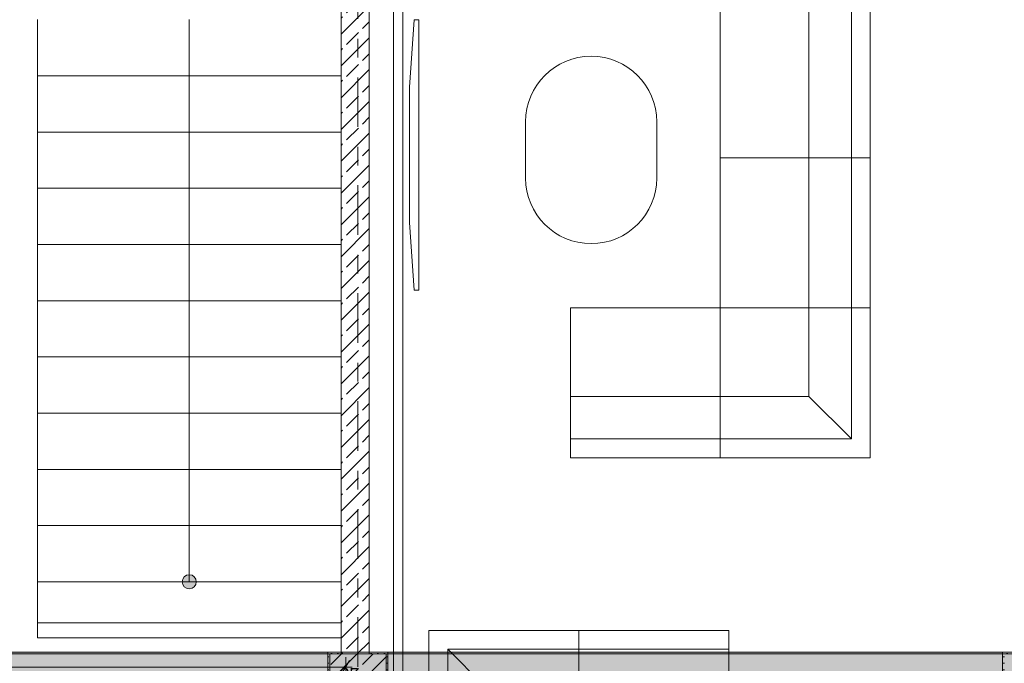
# Model space of a CAD drawing. Header units: metres. Extents: x -3.6 to 84.5, y -11 to 16.8.
# Tile 271 of 656: x 49.1 to 54.4, y 8.4 to 11.9. Entities that reach past the tile are written whole.
import ezdxf

# ---------------------------------------------------------------- set-up
doc = ezdxf.new("R2010")
doc.units = ezdxf.units.M
doc.header["$MEASUREMENT"] = 0
doc.linetypes.add('Strichlinie doppelt', pattern=[0.546806, 0.264583, -0.105833, 0.070556, -0.105833])
doc.linetypes.add('Wipeout_Contour', pattern=[1, 0, -1])
for name, color, linetype in [('154 - Bemaßung_ Beschriftung.Ausbau - Deckenspiegel', 7, 'Continuous'), ('302 - Elemente.Schraffur', 7, 'Continuous'), ('451 - Universal.Achsen Raster', 7, 'Continuous'), ('605 - Struktur.Wand Innen', 7, 'Continuous'), ('607 - Struktur.Stütze', 7, 'Continuous'), ('608 - Struktur.Träger', 7, 'Continuous'), ('610 - Struktur.Treppe_ Rampe', 7, 'Continuous'), ('701 - Einrichtung.Möbel', 7, 'Continuous')]:
    doc.layers.add(name, color=color, linetype=linetype)
doc.styles.add('ERSTELLTER_STIL_2', font='txt')
doc.dimstyles.new('ERSTELLTER_STIL__3', dxfattribs={"dimtxt": 0.1, "dimasz": 0.0532, "dimexe": 0.18, "dimexo": 0.0625, "dimgap": 0, "dimtad": 1, "dimtih": 1, "dimtoh": 1, "dimzin": 0, "dimdsep": 46, "dimtxsty": 'ERSTELLTER_STIL_2', "dimblk": 'ARROWHEAD_2', "dimblk1": 'ARROWHEAD_2', "dimblk2": 'ARROWHEAD_2', "dimcen": 0.09, "dimse1": 1, "dimse2": 1, "dimclrd": 7, "dimclre": 7, "dimclrt": 7, "dimazin": 0, "dimtfac": 1, "dimtdec": 4, "dimtmove": 0, "dimatfit": 3, "dimfxl": 1, "dimtolj": 1, "dimtzin": 0, "dimarcsym": 0})
pattern_1 = [(45, (0, 0), (-0.08485281, 0.08485281), []), (45, (-0.04243, 0.04243), (-0.08485281, 0.08485281), [0.09, -0.03])]
pattern_2 = [(45, (0, 0), (-0.01767767, 0.01767767), [0, -0.025])]

# ---------------------------------------------------------------- blocks, each defined once
blk = doc.blocks.new('*D299')
at = {"layer": '154 - Bemaßung_ Beschriftung.Ausbau - Deckenspiegel', "color": 7, "linetype": 'Continuous', "lineweight": 5}
for p, q in [((50.3525, 8.1475), (50.3525, 8.2525)), ((50.7725, 8.1475), (50.7725, 8.2525)), ((50.3727, 8.235), (50.3323, 8.165)), ((50.3525, 8.2), (50.7725, 8.2)), ((50.7927, 8.235), (50.7523, 8.165))]:
    blk.add_line(p, q, dxfattribs=at)
at = {"color": 254, "linetype": 'Wipeout_Contour', "lineweight": 0, "ltscale": 206.086136}
blk.add_wipeout([(50.7339, 8.2471), (50.9528, 8.2471), (50.9528, 8.39), (50.7339, 8.39)], dxfattribs=at).dxf.layer = '154 - Bemaßung_ Beschriftung.Ausbau - Deckenspiegel'
at = {"color": 254, "linetype": 'Wipeout_Contour', "lineweight": 0, "ltscale": 204.946305}
blk.add_wipeout([(50.4679, 8.2012), (50.6571, 8.2012), (50.6571, 8.3387), (50.4679, 8.3387)], dxfattribs=at).dxf.layer = '154 - Bemaßung_ Beschriftung.Ausbau - Deckenspiegel'
at = {"layer": '154 - Bemaßung_ Beschriftung.Ausbau - Deckenspiegel', "color": 7, "lineweight": 5, "char_height": 0.1, "attachment_point": 7, "style": 'ERSTELLTER_STIL_2'}
for s, insert in [('\\A1;{\\pql;\\fArial|b0|i0|c0|p38;9\\fArial|b0|i0|c0|p38;\\A1{\\H.66x;\\S25^  ;}}', (50.7553, 8.2669)), ('\\A1;{\\pql;\\fArial|b0|i0|c0|p38;42}', (50.4866, 8.22))]:
    blk.add_mtext(s, dxfattribs=dict(at, insert=insert))
blk = doc.blocks.new('ARROWHEAD_2')
at = {"color": 0, "linetype": 'Continuous', "lineweight": 0}
for p, q in [((0, 0), (-1, 0)), ((-0.378, -0.655), (0.378, 0.655))]:
    blk.add_line(p, q, dxfattribs=at)
blk = doc.blocks.new('*D327')
at = {"layer": '154 - Bemaßung_ Beschriftung.Ausbau - Deckenspiegel', "color": 7, "linetype": 'Continuous', "lineweight": 5}
for p, q in [((40.2202, 8.465), (40.1798, 8.395)), ((40.2, 8.3775), (40.2, 8.4825)), ((50.8448, 8.395), (50.8852, 8.465)), ((50.865, 8.3775), (50.865, 8.4825)), ((40.1658, 8.43), (40.2, 8.43)), ((40.2, 8.43), (50.865, 8.43)), ((50.865, 8.43), (50.8992, 8.43))]:
    blk.add_line(p, q, dxfattribs=at)
at = {"color": 254, "linetype": 'Wipeout_Contour', "lineweight": 0, "ltscale": 185.285175}
blk.add_wipeout([(45.3177, 8.4312), (45.7473, 8.4312), (45.7473, 8.5687), (45.3177, 8.5687)], dxfattribs=at).dxf.layer = '154 - Bemaßung_ Beschriftung.Ausbau - Deckenspiegel'
at = {"layer": '154 - Bemaßung_ Beschriftung.Ausbau - Deckenspiegel', "color": 7, "lineweight": 5, "insert": (45.3365, 8.4306), "char_height": 0.1, "attachment_point": 7, "style": 'ERSTELLTER_STIL_2'}
blk.add_mtext('\\A1;{\\pql;\\fArial|b0|i0|c0|p38;10,66\\fArial|b0|i0|c0|p38;\\A1{\\H.66x;\\S5^  ;}}', dxfattribs=at)

msp = doc.modelspace()

# ---------------------------------------------------------------- hatches: boundary and pattern name
at = {"layer": '607 - Struktur.Stütze', "linetype": 'Continuous', "lineweight": 0, "true_color": 0x000000}
h = msp.add_hatch(dxfattribs=at)
h.set_pattern_fill('Gips_0001', color=18, style=0, pattern_type=2)
h.set_pattern_definition(pattern_2)
h.paths.add_polyline_path([(54.37, 8.51), (54.37, 8.09), (54.69, 8.09), (54.69, 8.51)])
h.paths.add_polyline_path([(54.38, 8.1), (54.38, 8.5), (54.68, 8.5), (54.68, 8.1)], flags=0)
at = {"layer": '610 - Struktur.Treppe_ Rampe', "linetype": 'Continuous', "lineweight": 0, "true_color": 0x000000}
msp.add_hatch(color=18, dxfattribs=at).paths.add_polyline_path([(50.0675, 8.885, 1), (49.9925, 8.885, 1)])

# ---------------------------------------------------------------- linework, layer by layer
at = {"layer": '607 - Struktur.Stütze', "color": 7, "linetype": 'Continuous', "lineweight": 5, "flags": 128}
msp.add_lwpolyline([(54.37, 8.51), (54.37, 8.09), (54.69, 8.09), (54.69, 8.51)], close=True, dxfattribs=at)
at = {"layer": '608 - Struktur.Träger', "color": 7, "linetype": 'Continuous', "lineweight": 5}
msp.add_line((54.37, 8.51), (54.37, 8.5), dxfattribs=at)
at = {"layer": '608 - Struktur.Träger', "color": 7, "linetype": 'Continuous', "lineweight": 13}
msp.add_line((54.69, 8.5), (54.37, 8.5), dxfattribs=at)
at = {"layer": '610 - Struktur.Treppe_ Rampe', "color": 7, "linetype": 'Continuous', "lineweight": 18}
for p, q in [((49.22, 11.885), (49.22, 11.585)), ((50.03, 9.185), (50.03, 11.885)), ((49.22, 11.585), (49.22, 11.285)), ((49.22, 11.285), (49.22, 10.985)), ((49.22, 10.985), (49.22, 10.685)), ((49.22, 10.685), (49.22, 10.385)), ((49.22, 10.385), (49.22, 10.085)), ((49.22, 10.085), (49.22, 9.785)), ((49.22, 9.785), (49.22, 9.485)), ((49.22, 9.485), (49.22, 9.185)), ((49.22, 9.185), (49.22, 8.885)), ((50.03, 8.885), (50.03, 9.185))]:
    msp.add_line(p, q, dxfattribs=at)
at = {"layer": '610 - Struktur.Treppe_ Rampe', "color": 7, "linetype": 'Continuous', "lineweight": 13}
for p, q in [((49.22, 11.885), (49.22, 8.885)), ((49.22, 8.885), (49.22, 8.585))]:
    msp.add_line(p, q, dxfattribs=at)
at = {"layer": '610 - Struktur.Treppe_ Rampe', "color": 7, "linetype": 'Continuous', "lineweight": 18, "flags": 128}
msp.add_lwpolyline([(50.0675, 8.885, 1), (49.9925, 8.885, 1)], format="xyb", close=True, dxfattribs=at)
at = {"layer": '701 - Einrichtung.Möbel', "color": 252, "linetype": 'Continuous', "lineweight": 13, "true_color": 0x919191}
for p, q in [((52.8636, 11.1473), (52.8636, 11.9473)), ((53.3363, 11.1473), (53.3363, 11.9473)), ((53.5636, 11.9473), (53.5636, 11.1473)), ((53.6636, 11.9473), (53.6636, 11.1473)), ((52.5245, 11.0396), (52.5245, 11.3396)), ((53.6636, 11.1473), (52.8636, 11.1473)), ((52.8636, 11.1473), (53.6636, 11.1473)), ((52.8636, 10.3473), (52.8636, 11.1473)), ((53.3363, 10.3473), (53.3363, 11.1473)), ((53.5636, 11.1473), (53.5636, 10.3473)), ((53.6636, 11.1473), (53.6636, 10.3473)), ((52.0636, 10.3473), (52.0636, 9.5473)), ((52.8636, 10.3473), (52.0636, 10.3473)), ((52.8636, 10.3473), (53.6636, 10.3473)), ((52.8636, 9.5473), (52.8636, 10.3473)), ((53.6636, 10.3473), (52.8636, 10.3473)), ((52.8636, 9.5473), (52.8636, 10.3473)), ((53.3363, 9.8746), (53.3363, 10.3473)), ((53.5636, 9.6473), (53.5636, 10.3473)), ((53.6636, 10.3473), (53.6636, 9.5473)), ((52.8636, 9.8746), (52.0636, 9.8746)), ((52.8636, 9.8746), (53.3363, 9.8746)), ((53.3363, 9.8746), (53.5636, 9.6473)), ((52.0636, 9.6473), (52.8636, 9.6473)), ((52.8636, 9.6473), (53.5636, 9.6473)), ((52.0636, 9.5473), (52.8636, 9.5473)), ((53.6636, 9.5473), (52.8636, 9.5473)), ((51.3088, 7.8247), (51.3088, 8.6247)), ((51.3088, 8.6247), (52.1088, 8.6247)), ((52.1088, 8.6247), (52.1088, 7.8247)), ((52.9088, 8.6247), (52.1088, 8.6247)), ((52.1088, 8.6247), (52.1088, 7.8247)), ((52.9088, 7.8247), (52.9088, 8.6247)), ((52.1088, 8.5247), (51.4088, 8.5247)), ((51.4088, 8.5247), (51.4088, 7.8247)), ((51.6361, 8.2974), (51.4088, 8.5247)), ((52.9088, 8.5247), (52.1088, 8.5247))]:
    msp.add_line(p, q, dxfattribs=at)
msp.add_lwpolyline([(51.8245, 11.3396), (51.8245, 11.0396, 1), (52.5245, 11.0396), (52.5245, 11.3396, 1)], format="xyb", close=True, dxfattribs=at)
for centre, start, end in [((52.1745, 11.3396), 0, 180), ((52.1745, 11.0396), 180, 0)]:
    msp.add_arc(centre, 0.35, start, end, dxfattribs=at)

# ---------------------------------------------------------------- wipeouts: each hides what was drawn before it
at = {"color": 254, "linetype": 'Wipeout_Contour', "lineweight": 0, "ltscale": 412.985686}
msp.add_wipeout([(50.785, 5.8275), (50.785, 5.505), (51.17, 5.505), (51.17, 13.445), (51.12, 13.445), (51.12, 5.555), (50.835, 5.555), (50.835, 5.8275)], dxfattribs=at).dxf.layer = '302 - Elemente.Schraffur'
at = {"color": 254, "linetype": 'Wipeout_Contour', "lineweight": 0, "ltscale": 314.626507}
msp.add_wipeout([(51.2542, 10.4414), (51.2542, 11.8846), (51.2292, 11.8846), (51.2042, 11.5238), (51.2042, 10.8022), (51.2292, 10.4414)], dxfattribs=at).dxf.layer = '701 - Einrichtung.Möbel'

# ---------------------------------------------------------------- next in the draw order: hatches: boundary and pattern name
at = {"layer": '605 - Struktur.Wand Innen', "linetype": 'Continuous', "lineweight": 0, "true_color": 0x000000}
h = msp.add_hatch(dxfattribs=at)
h.set_pattern_fill('Beton__Stahlbeton_0001', color=18, style=0, pattern_type=2)
h.set_pattern_definition(pattern_1)
h.paths.add_polyline_path([(50.84, 8.5), (50.99, 8.5), (50.99, 13), (50.84, 13)])
at = {"layer": '607 - Struktur.Stütze', "linetype": 'Continuous', "lineweight": 0, "true_color": 0x000000}
h = msp.add_hatch(dxfattribs=at)
h.set_pattern_fill('Gips_0001', color=18, style=0, pattern_type=2)
h.set_pattern_definition(pattern_2)
h.paths.add_polyline_path([(50.77, 8.09), (51.09, 8.09), (51.09, 8.51), (50.99, 8.51), (50.99, 8.5), (51.08, 8.5), (51.08, 8.1), (50.78, 8.1), (50.78, 8.5), (50.84, 8.5), (50.84, 8.51), (50.77, 8.51)])
h = msp.add_hatch(dxfattribs=at)
h.set_pattern_fill('Beton__Stahlbeton_0001', color=18, style=0, pattern_type=2)
h.set_pattern_definition(pattern_1)
h.paths.add_polyline_path([(50.78, 8.1), (51.08, 8.1), (51.08, 8.5), (50.78, 8.5)])
at = {"layer": '608 - Struktur.Träger', "linetype": 'Continuous', "lineweight": 0, "true_color": 0x000000}
h = msp.add_hatch(dxfattribs=at)
h.set_pattern_fill('Beton__Stahlbeton_0001', color=18, style=0, pattern_type=2)
h.set_pattern_definition(pattern_1)
h.paths.add_polyline_path([(0.69, 8.5), (0.38, 8.5), (0.38, 8.1), (0.69, 8.1), (7.57, 8.1), (7.89, 8.1), (11.17, 8.1), (11.49, 8.1), (14.77, 8.1), (15.09, 8.1), (18.37, 8.1), (18.69, 8.1), (25.57, 8.1), (25.89, 8.1), (32.77, 8.1), (33.09, 8.1), (39.97, 8.1), (40.29, 8.1), (47.17, 8.1), (47.49, 8.1), (50.77, 8.1), (51.09, 8.1), (54.37, 8.1), (54.69, 8.1), (61.57, 8.1), (61.88, 8.1), (61.88, 8.5), (61.57, 8.5), (58.08, 8.5), (58.03, 8.5), (54.69, 8.5), (54.37, 8.5), (51.09, 8.5), (50.77, 8.5), (47.49, 8.5), (47.17, 8.5), (43.8, 8.5), (43.65, 8.5), (40.29, 8.5), (39.97, 8.5), (36.59, 8.5), (36.4575, 8.5), (33.09, 8.5), (32.77, 8.5), (29.3875, 8.5), (29.255, 8.5), (25.89, 8.5), (25.57, 8.5), (22.25, 8.5), (22.03, 8.5), (18.69, 8.5), (18.37, 8.5), (15.09, 8.5), (14.77, 8.5), (11.49, 8.5), (11.17, 8.5), (7.89, 8.5), (7.57, 8.5)])
h = msp.add_hatch(dxfattribs=at)
h.set_pattern_fill('Gips_0001', color=18, style=0, pattern_type=2)
h.set_pattern_definition(pattern_2)
h.paths.add_polyline_path([(50.77, 8.51), (47.49, 8.51), (47.49, 8.5), (50.77, 8.5)])
h = msp.add_hatch(dxfattribs=at)
h.set_pattern_fill('Gips_0001', color=18, style=0, pattern_type=2)
h.set_pattern_definition(pattern_2)
h.paths.add_polyline_path([(54.37, 8.51), (51.09, 8.51), (51.09, 8.5), (54.37, 8.5)])

# ---------------------------------------------------------------- next in the draw order: linework, layer by layer
at = {"layer": '302 - Elemente.Schraffur', "color": 7, "linetype": 'Continuous', "lineweight": 18}
msp.add_lwpolyline([(50.785, 5.8275), (50.835, 5.8275), (50.835, 5.555), (51.12, 5.555), (51.12, 13.445), (51.17, 13.445), (51.17, 5.505), (50.785, 5.505)], close=True, dxfattribs=at)
at = {"layer": '605 - Struktur.Wand Innen', "color": 7, "linetype": 'Continuous', "lineweight": 18, "flags": 128}
for points in [[(50.84, 13), (50.84, 8.5)], [(50.99, 8.5), (50.99, 13)]]:
    msp.add_lwpolyline(points, dxfattribs=at)
at = {"layer": '607 - Struktur.Stütze', "color": 7, "linetype": 'Continuous', "lineweight": 5, "flags": 128}
msp.add_lwpolyline([(50.84, 8.51), (50.77, 8.51), (50.77, 8.09), (51.09, 8.09), (51.09, 8.51), (50.99, 8.51)], dxfattribs=at)
at = {"layer": '607 - Struktur.Stütze', "color": 7, "linetype": 'Continuous', "lineweight": 13, "flags": 128}
msp.add_lwpolyline([(50.78, 8.1), (51.08, 8.1), (51.08, 8.5), (50.78, 8.5)], close=True, dxfattribs=at)
at = {"layer": '608 - Struktur.Träger', "color": 7, "linetype": 'Continuous', "lineweight": 13}
for p, q in [((0.38, 8.51), (61.88, 8.51)), ((50.77, 8.5), (47.49, 8.5)), ((51.09, 8.5), (50.77, 8.5)), ((54.37, 8.5), (51.09, 8.5))]:
    msp.add_line(p, q, dxfattribs=at)
at = {"layer": '608 - Struktur.Träger', "color": 7, "linetype": 'Continuous', "lineweight": 5}
for p, q in [((50.77, 8.51), (47.49, 8.51)), ((50.77, 8.51), (50.77, 8.5)), ((51.09, 8.51), (51.09, 8.5)), ((54.37, 8.51), (51.09, 8.51))]:
    msp.add_line(p, q, dxfattribs=at)
at = {"layer": '610 - Struktur.Treppe_ Rampe', "color": 7, "linetype": 'Continuous', "lineweight": 18}
for p, q in [((50.84, 11.585), (50.84, 11.885)), ((50.84, 11.585), (49.22, 11.585)), ((49.22, 11.585), (50.84, 11.585)), ((50.84, 11.285), (50.84, 11.585)), ((50.84, 11.285), (49.22, 11.285)), ((49.22, 11.285), (50.84, 11.285)), ((50.84, 10.985), (50.84, 11.285)), ((50.84, 10.985), (49.22, 10.985)), ((49.22, 10.985), (50.84, 10.985)), ((50.84, 10.685), (50.84, 10.985)), ((50.84, 10.685), (49.22, 10.685)), ((49.22, 10.685), (50.84, 10.685)), ((50.84, 10.385), (50.84, 10.685)), ((50.84, 10.385), (49.22, 10.385)), ((49.22, 10.385), (50.84, 10.385)), ((50.84, 10.085), (50.84, 10.385)), ((50.84, 10.085), (49.22, 10.085)), ((49.22, 10.085), (50.84, 10.085)), ((50.84, 9.785), (50.84, 10.085)), ((50.84, 9.785), (49.22, 9.785)), ((49.22, 9.785), (50.84, 9.785)), ((50.84, 9.485), (50.84, 9.785)), ((50.84, 9.485), (49.22, 9.485)), ((49.22, 9.485), (50.84, 9.485)), ((50.84, 9.185), (50.84, 9.485)), ((50.84, 9.185), (49.22, 9.185)), ((49.22, 9.185), (50.84, 9.185)), ((50.84, 8.885), (50.84, 9.185)), ((49.22, 8.885), (50.84, 8.885))]:
    msp.add_line(p, q, dxfattribs=at)
at = {"layer": '610 - Struktur.Treppe_ Rampe', "color": 7, "linetype": 'Continuous', "lineweight": 13}
for p, q in [((50.84, 8.885), (50.84, 11.885)), ((50.84, 8.585), (50.84, 8.885)), ((49.22, 8.6656), (50.84, 8.6656)), ((49.22, 8.585), (50.84, 8.585))]:
    msp.add_line(p, q, dxfattribs=at)
at = {"layer": '701 - Einrichtung.Möbel', "color": 252, "linetype": 'Continuous', "lineweight": 13, "true_color": 0x919191}
msp.add_lwpolyline([(51.2542, 10.4414), (51.2542, 11.8846), (51.2292, 11.8846), (51.2042, 11.5238), (51.2042, 10.8022), (51.2292, 10.4414)], close=True, dxfattribs=at)

# ---------------------------------------------------------------- next in the draw order: dimensions: what is measured, and where the dimension line sits
at = {"layer": '154 - Bemaßung_ Beschriftung.Ausbau - Deckenspiegel', "color": 7, "linetype": 'Continuous', "lineweight": 5}
dim = msp.add_linear_dim(base=(50.7725, 8.2), p1=(50.3525, 8.09), p2=(50.7725, 8.09), dimstyle='ERSTELLTER_STIL__3', dxfattribs=at)
dim.commit()
dim.dimension.update_dxf_attribs({"geometry": '*D299', "text_midpoint": (50.5628, 8.27), "dimtype": 160})

# ---------------------------------------------------------------- next in the draw order: linework, layer by layer
at = {"layer": '451 - Universal.Achsen Raster', "color": 160, "linetype": 'Strichlinie doppelt', "lineweight": 9, "true_color": 0x3232ff}
msp.add_line((50.93, -10.585), (50.93, 16.355), dxfattribs=at)

# ---------------------------------------------------------------- next in the draw order: dimensions: what is measured, and where the dimension line sits
at = {"layer": '154 - Bemaßung_ Beschriftung.Ausbau - Deckenspiegel', "color": 7, "linetype": 'Continuous', "lineweight": 5}
dim = msp.add_linear_dim(base=(50.8649891, 8.4299823), p1=(40.199989, 8.0899823), p2=(50.8649891, 8.0899823), dimstyle='ERSTELLTER_STIL__3', dxfattribs=at)
dim.commit()
dim.dimension.update_dxf_attribs({"geometry": '*D327', "text_midpoint": (45.6395343, 8.4999823), "dimtype": 160})

doc.saveas('drawing.dxf')
